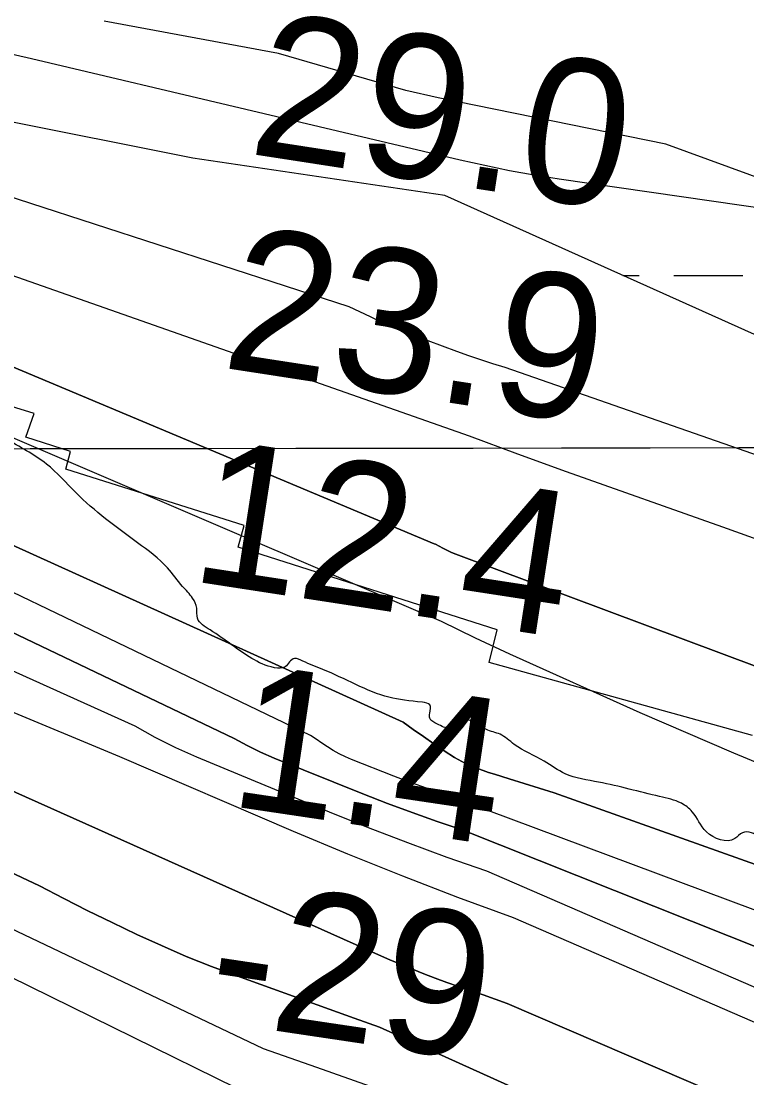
# Model space of a CAD drawing. Extents: x 3297753 to 3335611, y 652252 to 677623.
# Drawn here: x 3331715.5 to 3332051.9, y 672522 to 673012.3 of the extents above; entities that cross this region are included whole.
import ezdxf

# ---------------------------------------------------------------- set-up
doc = ezdxf.new("R2010")
doc.units = 0
for name, color, linetype in [('V-GRID-MAJR', 7, 'Continuous'), ('V-RIVR-EDGE', 7, 'Continuous'), ('V-RIVR-RANG', 7, 'Continuous'), ('V-RRAP-RVMT', 7, 'Continuous'), ('V-SITE-VEGE', 7, 'Continuous'), ('V-TOPO-DPTH', 7, 'Continuous'), ('V-TOPO-MAJR', 7, 'Continuous'), ('V-TOPO-MINR', 7, 'Continuous'), ('V-TOPO-WATR', 7, 'Continuous'), ('V-WETL-SWMP', 7, 'Continuous')]:
    doc.layers.add(name, color=color, linetype=linetype)

msp = doc.modelspace()

# ---------------------------------------------------------------- linework, layer by layer
at = {"layer": 'V-GRID-MAJR'}
msp.add_spline([(3301861.41, 672784.17), (3307118.42, 672787.61), (3312375.44, 672791.81), (3317632.45, 672796.78), (3322889.47, 672802.52), (3328146.48, 672809.02), (3333403.5, 672816.28)], degree=3, dxfattribs=at)
at = {"layer": 'V-RIVR-EDGE'}
msp.add_spline([(3333404.46, 672151.66), (3333402.46, 672152.3), (3333395.88, 672157.35), (3333385.45, 672170.57), (3333376.18, 672186.1), (3333371.14, 672188.05), (3333344.41, 672200.14), (3333332.01, 672204.44), (3333331.63, 672206.76), (3333330.86, 672209.09), (3333309.55, 672215.74), (3333291.34, 672223.93), (3333282.43, 672228.99), (3333277.41, 672235.98), (3333273.93, 672239.48), (3333266.56, 672239.89), (3333258.82, 672243.79), (3333251.85, 672249.62), (3333239.08, 672261.67), (3333232.51, 672271.38), (3333221.29, 672281.88), (3333206.59, 672297.43), (3333195.37, 672307.54), (3333174.47, 672321.55), (3333138.46, 672343.75), (3333100.88, 672361.29), (3333050.5, 672374.6), (3333011.36, 672384.01), (3332994.68, 672384.82), (3332965.22, 672387.22), (3332964.44, 672385.67), (3332965.2, 672382.57), (3332970.24, 672379.45), (3332970.62, 672377.51), (3332962.48, 672377.15), (3332958.6, 672376.38), (3332953.93, 672372.9), (3332948.12, 672373.3), (3332928.35, 672378.39), (3332915.17, 672380.75), (3332903.94, 672388.15), (3332899.69, 672392.43), (3332895.82, 672393.99), (3332893.87, 672392.05), (3332889.6, 672388.19), (3332888.04, 672386.64), (3332884.94, 672387.81), (3332882.23, 672390.92), (3332875.65, 672392.87), (3332865.17, 672390.96), (3332860.51, 672389.81), (3332850.05, 672393.71), (3332835.33, 672399.57), (3332830.29, 672400.74), (3332818.27, 672400), (3332813.62, 672400.78), (3332806.65, 672405.07), (3332803.55, 672408.56), (3332794.64, 672411.69), (3332787.66, 672410.93), (3332771.36, 672405.93), (3332758.56, 672402.86), (3332757.4, 672405.19), (3332756.63, 672407.9), (3332750.03, 672407.15), (3332747.31, 672404.83), (3332746.52, 672399.01), (3332744.19, 672397.85), (3332730.24, 672399.83), (3332725.59, 672403.72), (3332724.82, 672406.04), (3332720.17, 672407.61), (3332709.71, 672411.51), (3332698.1, 672420.85), (3332690.36, 672428.23), (3332685.33, 672430.19), (3332676.41, 672431.37), (3332671.38, 672433.71), (3332665.57, 672438.38), (3332658.98, 672439.95), (3332648.91, 672445.4), (3332634.57, 672449.31), (3332625.28, 672455.15), (3332608.24, 672466.44), (3332593.54, 672479.66), (3332572.63, 672493.29), (3332563.73, 672499.52), (3332555.97, 672498.37), (3332550.93, 672500.71), (3332545.13, 672506.93), (3332542.81, 672508.49), (3332533.5, 672509.28), (3332528.08, 672509.3), (3332519.93, 672508.93), (3332511.01, 672509.73), (3332502.88, 672514.4), (3332496.69, 672519.07), (3332490.9, 672529.17), (3332486.24, 672530.34), (3332463.77, 672535.83), (3332446.72, 672541.3), (3332432, 672551.03), (3332419.21, 672554.16), (3332412.25, 672560.39), (3332409.54, 672563.5), (3332406.06, 672565.06), (3332394.82, 672568.19), (3332362.25, 672570.59), (3332336.67, 672578.02), (3332302.17, 672584.32), (3332293.26, 672586.66), (3332291.71, 672587.06), (3332291.31, 672583.95), (3332300.21, 672576.56), (3332326.56, 672565.25), (3332326.94, 672562.15), (3332323.05, 672560.61), (3332299.04, 672570.75), (3332293.61, 672570.76), (3332284.3, 672570.79), (3332273.82, 672566.55), (3332268.39, 672566.17), (3332262.97, 672569.68), (3332259.48, 672570.46), (3332244.74, 672570.11), (3332224.21, 672577.92), (3332207.15, 672581.45), (3332203.67, 672584.17), (3332198.24, 672584.96), (3332181.95, 672584.61), (3332174.98, 672588.9), (3332166.85, 672593.18), (3332162.97, 672593.19), (3332151.33, 672590.12), (3332147.45, 672590.51), (3332142.81, 672594.02), (3332140.11, 672599.06), (3332133.91, 672601.41), (3332121.11, 672602.6), (3332109.48, 672603.02), (3332100.57, 672605.75), (3332097.48, 672611.58), (3332095.55, 672614.3), (3332085.48, 672620.53), (3332077.73, 672622.87), (3332070.36, 672624.06), (3332064.56, 672628.72), (3332057.2, 672633.78), (3332054.11, 672635.73), (3332049.84, 672635.74), (3332046.34, 672633.04), (3332033.16, 672636.17), (3332026.6, 672645.49), (3332021.56, 672649.38), (3332011.49, 672652.51), (3331983.2, 672659.17), (3331967.69, 672663.09), (3331958.01, 672668.93), (3331944.07, 672676.72), (3331937.49, 672681.39), (3331930.9, 672683.74), (3331921.6, 672687.64), (3331917.33, 672683.77), (3331914.23, 672683.78), (3331908.42, 672686.12), (3331904.93, 672688.84), (3331904.94, 672691.17), (3331904.95, 672695.05), (3331901.46, 672696.22), (3331885.95, 672698.58), (3331855.35, 672711.46), (3331846.05, 672715.36), (3331842.18, 672716.53), (3331839.85, 672714.98), (3331837.9, 672712.66), (3331832.86, 672712.29), (3331822.4, 672716.58), (3331803.04, 672729.81), (3331797.24, 672735.26), (3331796.86, 672739.91), (3331794.93, 672744.57), (3331790.29, 672750.01), (3331783.33, 672758.56), (3331769.4, 672770.23), (3331740.76, 672793.57), (3331727.22, 672806.78), (3331708.25, 672818.47), (3331691.21, 672829.75), (3331669.14, 672842.99), (3331655.19, 672848.07), (3331648.22, 672852.74), (3331642.81, 672857.41), (3331628.1, 672868.69), (3331623.45, 672872.19), (3331616.48, 672877.25), (3331608.73, 672879.6), (3331585.87, 672884.31), (3331561.44, 672886.31), (3331552.53, 672890.98), (3331528.51, 672898.8), (3331477.36, 672917.15), (3331432.81, 672935.1), (3331362.29, 672959.32), (3331327.03, 672972.2), (3331295.65, 672983.53), (3331246.45, 673006.14), (3331223.98, 673014.73), (3331196.86, 673024.49), (3331163.13, 673030.39), (3331113.52, 673041.37), (3331066.62, 673051.57), (3331001.52, 673071.51), (3330949.21, 673087.93), (3330876.35, 673107.11), (3330807.75, 673124.73), (3330774.81, 673132.18), (3330749.22, 673135.73), (3330728.29, 673138.5), (3330708.13, 673141.26), (3330689.52, 673145.19), (3330672.46, 673144.45), (3330668.57, 673142.52), (3330663.92, 673144.09), (3330660.05, 673146.42), (3330653.85, 673147.21), (3330650.74, 673146.06), (3330648.02, 673142.19), (3330645.31, 673143.36), (3330637.95, 673148.42), (3330632.91, 673148.43), (3330615.85, 673149.25), (3330602.66, 673148.5), (3330597.63, 673152.01), (3330587.95, 673158.24), (3330583.69, 673160.19), (3330582.52, 673158.64), (3330579.42, 673157.09), (3330570.5, 673158.28), (3330550.74, 673165.31), (3330534.06, 673162.25), (3330501.87, 673163.88), (3330463.88, 673168.24), (3330441.01, 673173.34), (3330405.73, 673178.46), (3330360.77, 673187.5), (3330332.48, 673194.55), (3330303, 673194.23), (3330290.99, 673195.42), (3330284.79, 673200.09), (3330275.1, 673202.83), (3330262.31, 673205.58), (3330242.55, 673213.38), (3330232.86, 673214.96), (3330228.21, 673214.97), (3330224.33, 673213.04), (3330220.06, 673211.89), (3330189.06, 673222.43), (3330183.25, 673226.71), (3330179, 673232.93), (3330171.64, 673236.83), (3330144.12, 673242.32), (3330092.57, 673250.98), (3330055.36, 673258.44), (3330016.2, 673264.36), (3329971.62, 673270.28), (3329928.99, 673280.08), (3329906.11, 673280.92), (3329894.09, 673283.66), (3329876.26, 673287.58), (3329859.99, 673294.99), (3329851.49, 673303.93), (3329846.07, 673308.21), (3329841.42, 673309.77), (3329825.13, 673311.37), (3329814.27, 673311), (3329803.41, 673309.48), (3329798.37, 673309.49), (3329794.5, 673311.05), (3329777.82, 673312.26), (3329748.74, 673311.94), (3329712.28, 673308.93), (3329699.09, 673308.96), (3329688.24, 673312.09), (3329677.77, 673313.28), (3329652.57, 673315.67), (3329609.53, 673316.94), (3329578.9, 673322.06), (3329560.69, 673325.98), (3329525.01, 673326.07), (3329483.13, 673328.11), (3329429.24, 673331.35), (3329396.66, 673332.98), (3329362.92, 673332.67), (3329347.41, 673333.1), (3329341.6, 673333.89), (3329338.12, 673337.39), (3329322.6, 673335.1), (3329298.17, 673334.77), (3329279.17, 673337.54), (3329264.44, 673341.45), (3329256.7, 673344.96), (3329246.62, 673345.37), (3329220.64, 673346.6), (3329191.93, 673342.02), (3329188.82, 673340.09), (3329184.17, 673342.04), (3329177.58, 673344.77), (3329172.54, 673345.17), (3329161.68, 673343.25), (3329146.94, 673340.58), (3329142.66, 673336.71), (3329137.62, 673335.95), (3329113.96, 673335.62), (3329096.13, 673339.54), (3329082.18, 673340.74), (3329068.99, 673340.77), (3329046.11, 673341.99), (3329033.71, 673345.9), (3329022.08, 673346.31), (3329007.73, 673346.74), (3329001.53, 673349.08), (3328998.43, 673349.09), (3328983.69, 673349.51), (3328963.92, 673351.5), (3328937.16, 673351.57), (3328918.17, 673353.94), (3328880.95, 673357.52), (3328864.67, 673360.28), (3328851.48, 673361.09), (3328835.58, 673361.12), (3328819.3, 673361.55), (3328801.85, 673362.76), (3328795.65, 673365.49), (3328790.61, 673365.5), (3328785.18, 673363.96), (3328778.58, 673363.98), (3328773.93, 673365.16), (3328768.9, 673367.11), (3328765.41, 673368.67), (3328749.12, 673369.48), (3328721.98, 673371.1), (3328685.14, 673371.97), (3328646.75, 673371.67), (3328613.79, 673373.31), (3328584.32, 673372.99), (3328551.74, 673373.07), (3328514.12, 673372.39), (3328511.01, 673369.68), (3328509.45, 673364.65), (3328506.34, 673362.33), (3328506.32, 673355.73), (3328503.61, 673355.35), (3328500.51, 673355.75), (3328500.91, 673361.95), (3328500.92, 673364.28), (3328495.1, 673363.91), (3328491.61, 673363.91), (3328484.23, 673360.05), (3328476.46, 673353.87), (3328453.96, 673352.37), (3328446.59, 673352), (3328445.82, 673354.33), (3328445.83, 673358.6), (3328443.9, 673359.77), (3328421.41, 673359.82), (3328413.26, 673357.9), (3328401.22, 673352.5), (3328387.25, 673348.66), (3328352.73, 673346.42), (3328324.03, 673344.55), (3328303.1, 673347.32), (3328293.79, 673347.73), (3328293, 673342.69), (3328291.45, 673341.53), (3328287.57, 673343.87), (3328282.92, 673341.55), (3328280.19, 673338.84), (3328274.37, 673338.08), (3328270.11, 673338.87), (3328264.69, 673341.98), (3328260.43, 673343.54), (3328255, 673342.39), (3328243.74, 673340.48), (3328213.47, 673330.86), (3328191.75, 673327.43), (3328177.02, 673330.18), (3328165.01, 673336.02), (3328153.77, 673337.22), (3328137.86, 673335.32), (3328118.46, 673332.65), (3328101.77, 673326.49), (3328087.8, 673321.09), (3328086.24, 673318.77), (3328084.68, 673315.28), (3328079.25, 673314.52), (3328072.66, 673314.15), (3328069.56, 673317.26), (3328061.42, 673317.28), (3328045.13, 673316.16), (3328028.07, 673317.75), (3328016.04, 673315.84), (3328007.9, 673315.08), (3327995.1, 673315.5), (3327939.61, 673299.74), (3327917.1, 673295.92), (3327871.71, 673288.66), (3327837.57, 673282.15), (3327797.22, 673272.56), (3327773.93, 673266.8), (3327770.07, 673272.24), (3327766.19, 673273.8), (3327759.6, 673272.26), (3327756.49, 673269.94), (3327755.31, 673264.52), (3327752.59, 673262.2), (3327746, 673260.66), (3327736.69, 673261.07), (3327726.22, 673262.26), (3327716.91, 673262.29), (3327706.05, 673258.44), (3327689.76, 673258.09), (3327673.47, 673258.13), (3327652.9, 673252.36), (3327639.32, 673249.29), (3327635.83, 673246.97), (3327631.94, 673241.94), (3327627.67, 673240.79), (3327613.32, 673241.21), (3327599.36, 673240.08), (3327585, 673237.02), (3327574.13, 673231.62), (3327565.98, 673232.02), (3327549.7, 673231.68), (3327527.19, 673227.47), (3327520.19, 673220.11), (3327507.78, 673220.15), (3327497.31, 673220.17), (3327470.15, 673213.26), (3327439.49, 673204.03), (3327423.91, 673200.04)], degree=3, dxfattribs=at)
at = {"layer": 'V-RRAP-RVMT'}
for p, q in [((3331721.44, 672830.24), (3331624.59, 672860.2)), ((3331717.65, 672819.27), (3331721.44, 672830.24)), ((3331738.41, 672812.52), (3331717.65, 672819.27)), ((3331736.22, 672804.34), (3331738.41, 672812.52)), ((3331818.79, 672778.19), (3331736.22, 672804.34)), ((3331816.04, 672768.27), (3331818.79, 672778.19)), ((3331936.17, 672729.78), (3331816.04, 672768.27)), ((3331932.41, 672714.72), (3331936.17, 672729.78)), ((3332054.47, 672680.84), (3331932.41, 672714.72))]:
    msp.add_line(p, q, dxfattribs=at)
at = {"layer": 'V-SITE-VEGE'}
for p, q in [((3331834.74, 672997.24), (3331754, 673012.25)), ((3331893.85, 672980.1), (3331834.74, 672997.24)), ((3331908.86, 672976.62), (3331893.85, 672980.1)), ((3332014.28, 672955.21), (3331908.86, 672976.62)), ((3332077.45, 672932.13), (3332014.28, 672955.21))]:
    msp.add_line(p, q, dxfattribs=at)
at = {"layer": 'V-TOPO-DPTH'}
for points in [[(3331302.82, 673023.65), (3331907.01, 672769.77), (3331907.51, 672769.52), (3331910.91, 672767.69), (3331914.98, 672765.71), (3331916.94, 672764.91), (3332127.86, 672686.08), (3332192.09, 672661.94), (3332256.26, 672637.64), (3332320.33, 672613.09), (3332384.35, 672588.39)], [(3331207.9, 672997.33), (3331892.55, 672687), (3331897.28, 672683.65), (3331902.02, 672680.31), (3331906.77, 672676.99), (3331911.53, 672673.68), (3331916.42, 672670.62), (3331921.45, 672667.88), (3331926.72, 672665.62), (3331932.15, 672663.67), (3331934.88, 672662.83), (3331941.79, 672660.7), (3331948.7, 672658.57), (3331955.6, 672656.43), (3331962.51, 672654.29), (3332667.23, 672403.23), (3332667.66, 672403.02), (3332669.14, 672402.32), (3332669.36, 672402.22), (3333125.1, 672179.89)], [(3333125.1, 672179.89), (3332669.36, 672402.22), (3332669.14, 672402.32), (3332667.66, 672403.02), (3332667.23, 672403.23), (3331962.51, 672654.29), (3331955.6, 672656.43), (3331948.7, 672658.57), (3331941.79, 672660.7), (3331934.88, 672662.83), (3331932.15, 672663.67), (3331926.72, 672665.62), (3331921.45, 672667.88), (3331916.42, 672670.62), (3331911.53, 672673.68), (3331906.77, 672676.99), (3331902.02, 672680.31), (3331897.28, 672683.65), (3331892.55, 672687), (3331207.9, 672997.33)], [(3332587.83, 672316.56), (3331943.71, 672596.28), (3331917.98, 672605.72), (3331892.37, 672615.49), (3331866.96, 672625.75), (3331841.68, 672636.34), (3331761.22, 672670.97), (3331153.56, 672924.12)], [(3332587.83, 672316.56), (3331943.71, 672596.28), (3331917.98, 672605.72), (3331892.37, 672615.49), (3331866.96, 672625.75), (3331841.68, 672636.34), (3331761.22, 672670.97), (3331153.56, 672924.12)], [(3331366.68, 672893.62), (3331814.26, 672679.49), (3331820.25, 672676.12), (3331826.43, 672673.11), (3331832.74, 672670.35), (3331873.87, 672653.8), (3331885.28, 672649.35), (3331896.74, 672645.05), (3331908.29, 672640.98), (3331919.89, 672637.07), (3332663.42, 672340.83), (3332680.17, 672331.72), (3332967.29, 672197.31), (3333026.48, 672171.78), (3333085.65, 672146.19)], [(3333085.65, 672146.19), (3333026.48, 672171.78), (3332967.29, 672197.31), (3332680.17, 672331.72), (3332663.42, 672340.83), (3331919.89, 672637.07), (3331908.29, 672640.98), (3331896.74, 672645.05), (3331885.28, 672649.35), (3331873.87, 672653.8), (3331832.74, 672670.35), (3331826.43, 672673.11), (3331820.25, 672676.12), (3331814.26, 672679.49), (3331366.68, 672893.62)], [(3331207.01, 672880.98), (3331881.16, 672579.13), (3331886.35, 672576.79), (3331891.59, 672574.55), (3331896.85, 672572.37), (3331902.14, 672570.28), (3331907.46, 672568.25), (3331912.82, 672566.31), (3331918.19, 672564.44), (3331918.55, 672564.32), (3331924.11, 672562.41), (3331929.66, 672560.47), (3331935.2, 672558.49), (3331940.73, 672556.48), (3332513.82, 672309.76)], [(3332513.82, 672309.76), (3331940.73, 672556.48), (3331935.2, 672558.49), (3331929.66, 672560.47), (3331924.11, 672562.41), (3331918.55, 672564.32), (3331918.19, 672564.44), (3331912.82, 672566.31), (3331907.46, 672568.25), (3331902.14, 672570.28), (3331896.85, 672572.37), (3331891.59, 672574.55), (3331886.35, 672576.79), (3331881.16, 672579.13), (3331207.01, 672880.98)], [(3331182.26, 672866.72), (3331724.02, 672611.01), (3331735.2, 672605.23), (3331746.41, 672599.55), (3331757.7, 672594), (3331769.03, 672588.54), (3331780.47, 672583.33), (3331792, 672578.34), (3331803.67, 672573.69), (3331815.44, 672569.27), (3331858.28, 672553.9), (3331869.93, 672549.73), (3331881.57, 672545.56), (3332626.83, 672208.5), (3332627.83, 672207.99), (3332630.8, 672206.42), (3332632.76, 672205.34), (3332634.71, 672204.26), (3332638.33, 672202.23), (3332642.29, 672200.07), (3332646.29, 672198), (3332837.19, 672102.2), (3332869.58, 672086.14)], [(3332869.58, 672086.14), (3332837.19, 672102.2), (3332646.29, 672198), (3332642.29, 672200.07), (3332638.33, 672202.23), (3332634.71, 672204.26), (3332632.76, 672205.34), (3332630.8, 672206.42), (3332627.83, 672207.99), (3332626.83, 672208.5), (3331881.57, 672545.56), (3331869.93, 672549.73), (3331858.28, 672553.9), (3331815.44, 672569.27), (3331803.67, 672573.69), (3331792, 672578.34), (3331780.47, 672583.33), (3331769.03, 672588.54), (3331757.7, 672594), (3331746.41, 672599.55), (3331735.2, 672605.23), (3331724.02, 672611.01), (3331182.26, 672866.72)]]:
    msp.add_lwpolyline(points, dxfattribs=at)
at = {"layer": 'V-TOPO-MAJR'}
for points in [[(3332387.37, 672877.57), (3332298.25, 672890.54), (3332209.13, 672903.49), (3332120, 672916.44), (3331964.93, 672938.96), (3331953.37, 672940.8), (3331941.86, 672942.85), (3331930.4, 672945.22), (3331918.99, 672947.79), (3331720.19, 672994.69), (3331190.51, 673116.38)], [(3332727.53, 672092.67), (3332715.23, 672098.39), (3332702.95, 672104.14), (3332679.63, 672115.09), (3332655.76, 672126.48), (3332631.98, 672138.05), (3332608.35, 672149.91), (3332584.8, 672161.95), (3332498.41, 672206.77), (3332486.87, 672213.07), (3332475.53, 672219.68), (3331927.02, 672500.54), (3331902.2, 672509.27), (3331877.39, 672518.01), (3331852.59, 672526.76), (3331827.78, 672535.51), (3331160.14, 672853.61)]]:
    msp.add_lwpolyline(points, dxfattribs=at)
at = {"layer": 'V-TOPO-MINR'}
for points in [[(3332594.21, 672623.28), (3331939.81, 672851.49), (3331934.17, 672853.26), (3331928.55, 672855.09), (3331922.96, 672857.02), (3331917.4, 672859.01), (3331897.46, 672866.35), (3331892.36, 672868.32), (3331887.3, 672870.4), (3331882.32, 672872.65), (3331877.38, 672875), (3331872.45, 672877.39), (3331867.5, 672879.72), (3331247.49, 673081.23)], [(3332396.45, 672639.74), (3332354.28, 672657.32), (3332345.12, 672661.13), (3332307.44, 672676.58), (3332269.67, 672691.8), (3332231.76, 672706.66), (3332193.75, 672721.29), (3332155.63, 672735.62), (3332117.45, 672749.78), (3332079.17, 672763.69), (3332040.84, 672777.44), (3331968.24, 672803.22), (3331945.72, 672811.38), (3331923.27, 672819.74), (3331223.23, 673065.87)], [(3332384.35, 672588.39), (3332320.33, 672613.09), (3332256.26, 672637.64), (3332192.09, 672661.94), (3332127.86, 672686.08), (3331916.94, 672764.91), (3331914.98, 672765.71), (3331910.91, 672767.69), (3331907.51, 672769.52), (3331907.01, 672769.77), (3331302.82, 673023.65)], [(3333317.17, 672117.08), (3332717.02, 672426.41), (3332698.06, 672434.5), (3332679.03, 672442.41), (3332133.68, 672637.71), (3332089.52, 672654.55), (3332045.84, 672672.57), (3332002.48, 672691.4), (3331942.02, 672718.62), (3331926.11, 672726.03), (3331910.33, 672733.69), (3331299.15, 672995.63)], [(3332684.12, 672365.09), (3331909.18, 672654.6), (3331903.91, 672656.31), (3331898.67, 672658.1), (3331893.47, 672660), (3331888.29, 672661.97), (3331868.67, 672669.65), (3331865.76, 672670.9), (3331862.91, 672672.28), (3331860.15, 672673.83), (3331857.46, 672675.5), (3331854.82, 672677.27), (3331852.18, 672679.05), (3331849.55, 672680.83), (3331337.94, 672927)], [(3332587.83, 672316.56), (3331943.71, 672596.28), (3331917.98, 672605.72), (3331892.37, 672615.49), (3331866.96, 672625.75), (3331841.68, 672636.34), (3331761.22, 672670.97), (3331153.56, 672924.12)], [(3333085.65, 672146.19), (3333026.48, 672171.78), (3332967.29, 672197.31), (3332680.17, 672331.72), (3332663.42, 672340.83), (3331919.89, 672637.07), (3331908.29, 672640.98), (3331896.74, 672645.05), (3331885.28, 672649.35), (3331873.87, 672653.8), (3331832.74, 672670.35), (3331826.43, 672673.11), (3331820.25, 672676.12), (3331814.26, 672679.49), (3331366.68, 672893.62)], [(3333106.19, 672113.94), (3333057.84, 672134.98), (3333009.4, 672155.82), (3332960.84, 672176.36), (3332912.19, 672196.7), (3332661.46, 672300.61), (3332660.66, 672300.94), (3332659.06, 672301.64), (3332656.05, 672303.01), (3332652.55, 672304.93), (3331931.32, 672617.84), (3331912.95, 672624.28), (3331894.66, 672630.96), (3331876.5, 672638.01), (3331858.44, 672645.29), (3331796.93, 672670.81), (3331787.15, 672675.18), (3331777.56, 672679.91), (3331768.25, 672685.16), (3331315.82, 672889.36)], [(3332513.82, 672309.76), (3331940.73, 672556.48), (3331935.2, 672558.49), (3331929.66, 672560.47), (3331924.11, 672562.41), (3331918.55, 672564.32), (3331918.19, 672564.44), (3331912.82, 672566.31), (3331907.46, 672568.25), (3331902.14, 672570.28), (3331896.85, 672572.37), (3331891.59, 672574.55), (3331886.35, 672576.79), (3331881.16, 672579.13), (3331207.01, 672880.98)], [(3332869.58, 672086.14), (3332837.19, 672102.2), (3332646.29, 672198), (3332642.29, 672200.07), (3332638.33, 672202.23), (3332634.71, 672204.26), (3332632.76, 672205.34), (3332630.8, 672206.42), (3332627.83, 672207.99), (3332626.83, 672208.5), (3331881.57, 672545.56), (3331869.93, 672549.73), (3331858.28, 672553.9), (3331815.44, 672569.27), (3331803.67, 672573.69), (3331792, 672578.34), (3331780.47, 672583.33), (3331769.03, 672588.54), (3331757.7, 672594), (3331746.41, 672599.55), (3331735.2, 672605.23), (3331724.02, 672611.01), (3331182.26, 672866.72)], [(3333405.13, 671695.81), (3332138.15, 672367.87), (3332012.82, 672434.46), (3332002.84, 672439.67), (3331992.82, 672444.78), (3331982.71, 672449.73), (3331972.56, 672454.59), (3331962.3, 672459.2), (3331951.96, 672463.6), (3331941.48, 672467.67), (3331930.91, 672471.52), (3331912.77, 672477.81), (3331893.07, 672484.65), (3331873.37, 672491.48), (3331853.67, 672498.33), (3331231.38, 672804.48)]]:
    msp.add_lwpolyline(points, dxfattribs=at)
at = {"layer": 'V-TOPO-WATR'}
msp.add_lwpolyline([(3333125.1, 672179.89), (3332669.36, 672402.22), (3332669.14, 672402.32), (3332667.66, 672403.02), (3332667.23, 672403.23), (3331962.51, 672654.29), (3331955.6, 672656.43), (3331948.7, 672658.57), (3331941.79, 672660.7), (3331934.88, 672662.83), (3331932.15, 672663.67), (3331926.72, 672665.62), (3331921.45, 672667.88), (3331916.42, 672670.62), (3331911.53, 672673.68), (3331906.77, 672676.99), (3331902.02, 672680.31), (3331897.28, 672683.65), (3331892.55, 672687), (3331207.9, 672997.33)], dxfattribs=at)
at = {"layer": 'V-WETL-SWMP'}
for p, q in [((3331795.05, 672948.61), (3331686.81, 672970.28)), ((3331911.96, 672931.29), (3331795.05, 672948.61)), ((3332124.12, 672835.98), (3331911.96, 672931.29)), ((3331994.4, 672894.25), (3332002.05, 672894.26)), ((3332018.05, 672894.28), (3332050.05, 672894.31))]:
    msp.add_line(p, q, dxfattribs=at)

# ---------------------------------------------------------------- texts
at = {"layer": 'V-RIVR-RANG'}
for s, rotation, p in [('29.0', 351.2283, (3331819.98, 672950.92)), ('23.9', 351.2283, (3331807.59, 672851.65)), ('12.4', 351.2283, (3331792.85, 672752.74)), ('1.4', 351.5158, (3331810.8, 672648.35)), ('-29', 351.5158, (3331799.98, 672548.86))]:
    msp.add_text(s, height=67, rotation=rotation, dxfattribs=at).set_placement(p)

doc.saveas('drawing.dxf')
